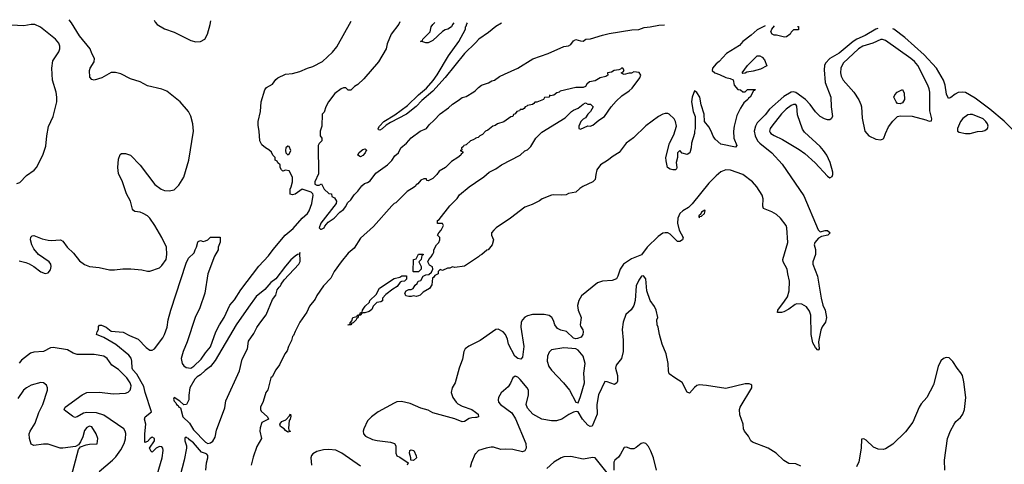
# Model space of a CAD drawing. Header units: inches. Extents: x 1694797 to 1849917, y 907313 to 1017959.
# Tile 808 of 834: x 1816234 to 1824372, y 1012977 to 1016650. Entities that reach past the tile are written whole.
import ezdxf

# ---------------------------------------------------------------- set-up
doc = ezdxf.new("R2010")
doc.units = ezdxf.units.IN
doc.header["$MEASUREMENT"] = 0
doc.layers.add('B8011', color=7, linetype='Continuous')
doc.layers.add('B8021', color=7, linetype='Continuous')

msp = doc.modelspace()

# ---------------------------------------------------------------- linework, layer by layer
at = {"layer": 'B8011', "color": 5}
for points, elevation in [([(1816230, 1014656.5), (1816284.7, 1014644.7), (1816312.6, 1014632.6), (1816350.9, 1014610.9), (1816410, 1014566.7), (1816445.8, 1014554.2), (1816470, 1014559.3), (1816490, 1014584), (1816494.5, 1014610), (1816490.8, 1014630), (1816476.8, 1014650), (1816389.9, 1014709.9), (1816350, 1014756.9), (1816334.2, 1014790), (1816324, 1014830), (1816326.6, 1014853.4), (1816336.2, 1014863.8), (1816352.3, 1014867.7), (1816420.3, 1014840.3), (1816470, 1014827.2), (1816494.9, 1014825.1), (1816571.8, 1014831.8), (1816590, 1014821.5), (1816626.5, 1014770), (1816680.2, 1014720.2), (1816730, 1014657.7), (1816770, 1014626.9), (1816810, 1014611.6), (1816890, 1014602.2), (1816975.8, 1014584.2), (1817017, 1014583), (1817087.6, 1014592.4), (1817152.5, 1014592.5), (1817244.8, 1014584.8), (1817290, 1014572), (1817310, 1014572.2), (1817390, 1014600.3), (1817410, 1014618.9), (1817444.1, 1014670), (1817451.2, 1014710), (1817448, 1014770), (1817409.9, 1014850), (1817351.8, 1014950), (1817310, 1015010.5), (1817290, 1015029.2), (1817255.6, 1015050), (1817230, 1015059.5), (1817186.6, 1015066.6), (1817173.7, 1015073.7), (1817165.9, 1015085.9), (1817150.5, 1015150), (1817116.5, 1015210), (1817083.1, 1015310), (1817050, 1015379.3), (1817044.6, 1015430), (1817050, 1015498), (1817065.1, 1015534.9), (1817075.1, 1015544.9), (1817110, 1015545.5), (1817150, 1015530.6), (1817230, 1015448.2), (1817350, 1015287.6), (1817403.8, 1015250), (1817430, 1015239.6), (1817470, 1015234.9), (1817510, 1015243.7), (1817550, 1015281.7), (1817590, 1015347.6), (1817632, 1015490), (1817669.9, 1015730), (1817666.1, 1015790), (1817650, 1015853.8), (1817630, 1015889.9), (1817560.2, 1015970), (1817450, 1016058.9), (1817410, 1016074.8), (1817290, 1016103.2), (1817230, 1016136.4), (1817150, 1016161.9), (1817070, 1016201.3), (1817025.8, 1016214.2), (1816990, 1016212.9), (1816914, 1016170), (1816850, 1016151.3), (1816830, 1016154.5), (1816814.7, 1016174.7), (1816811.5, 1016230), (1816817.6, 1016250), (1816850, 1016302), (1816853.3, 1016330), (1816830.8, 1016370.8), (1816817.7, 1016410), (1816730, 1016515.1), (1816662.6, 1016622.6), (1816642.7, 1016649.5)], 520), ([(1816210, 1015296.5), (1816235, 1015304.9), (1816290, 1015361.6), (1816353.6, 1015406.4), (1816372.2, 1015427.8), (1816425.1, 1015530), (1816450, 1015606), (1816457.7, 1015690), (1816472.9, 1015767.1), (1816511.5, 1015850), (1816542.6, 1015970), (1816542.2, 1016010), (1816534.7, 1016050), (1816506.4, 1016150), (1816499.7, 1016250), (1816509.7, 1016310), (1816556.9, 1016383.1), (1816566.4, 1016410), (1816566.8, 1016430), (1816556.6, 1016456.6), (1816530, 1016488.4), (1816407.3, 1016587.3), (1816359, 1016610), (1816330, 1016609.8), (1816270, 1016599.1), (1816107.7, 1016607.7)], 540), ([(1817369.4, 1012890), (1817411.8, 1013030), (1817419.3, 1013090), (1817417.2, 1013110), (1817410, 1013122), (1817390, 1013124), (1817362, 1013110), (1817330, 1013078), (1817322, 1013082), (1817308.4, 1013111.6), (1817348, 1013170), (1817348, 1013190), (1817330, 1013202), (1817312, 1013190), (1817290, 1013166), (1817270, 1013158), (1817268.6, 1013228.6), (1817276.3, 1013310), (1817266.9, 1013350), (1817272, 1013370), (1817323.7, 1013410), (1817272.5, 1013570), (1817260.9, 1013620.9), (1817202.4, 1013722.4), (1817170, 1013756.2), (1817162.7, 1013770), (1817160.7, 1013830), (1817154.4, 1013854.4), (1817137.6, 1013877.6), (1817030, 1013966.6), (1816930, 1014024.2), (1816869.3, 1014050), (1816874, 1014070), (1816885.2, 1014090), (1816885.4, 1014114.6), (1816892.9, 1014127.1), (1816910, 1014125.3), (1816950.3, 1014110), (1816990, 1014076.5), (1817090, 1014068.8), (1817141, 1014041), (1817214.9, 1014010), (1817280.6, 1013940.6), (1817310, 1013920.2), (1817330, 1013919.6), (1817348.3, 1013931.7), (1817417.5, 1014022.6), (1817430.6, 1014049.4), (1817452.7, 1014110), (1817462.2, 1014170), (1817483.2, 1014250), (1817610, 1014638.8), (1817630, 1014678.8), (1817677.2, 1014722.8), (1817685.1, 1014750), (1817697, 1014770), (1817707, 1014813), (1817710, 1014818), (1817730, 1014824.7), (1817750, 1014818), (1817770, 1014822), (1817788.7, 1014831.3), (1817810, 1014852), (1817890, 1014854), (1817891.6, 1014811.6), (1817876, 1014770), (1817874.8, 1014750), (1817844.9, 1014695.1), (1817790.6, 1014550), (1817763.8, 1014390), (1817723.7, 1014270), (1817685.7, 1014190), (1817619.5, 1013990), (1817584.9, 1013910), (1817568.2, 1013850), (1817577.3, 1013810), (1817591, 1013790), (1817610, 1013777.3), (1817649, 1013771), (1817672.9, 1013787.1), (1817735.1, 1013844.9), (1817770, 1013898), (1817812.3, 1013947.7), (1817856, 1014070), (1817886, 1014130), (1817925.2, 1014190), (1817970, 1014291.3), (1818010, 1014336), (1818062.3, 1014417.7), (1818210, 1014614), (1818290, 1014699.1), (1818328.5, 1014751.5), (1818429.7, 1014870.3), (1818495.6, 1014924.4), (1818569.6, 1015010.4), (1818612.7, 1015050), (1818626.6, 1015070), (1818649.3, 1015130), (1818659, 1015199), (1818658, 1015210), (1818644, 1015224), (1818570, 1015248.7), (1818510, 1015208.7), (1818490, 1015202), (1818468.7, 1015208.7), (1818469, 1015250), (1818479, 1015270), (1818488, 1015310), (1818488, 1015350), (1818462, 1015402), (1818430, 1015406), (1818410, 1015398), (1818398, 1015410), (1818386, 1015430), (1818386, 1015450), (1818367.3, 1015467.3), (1818362, 1015482), (1818346, 1015490), (1818346, 1015510), (1818326, 1015530), (1818314.6, 1015554.6), (1818294.6, 1015574.6), (1818266, 1015590), (1818236.4, 1015616.4), (1818218, 1015650), (1818212.7, 1015730), (1818204.2, 1015775.8), (1818205.1, 1015810), (1818224, 1015890), (1818229.5, 1015970), (1818261.2, 1016070), (1818275.3, 1016090), (1818322.5, 1016117.5), (1818350, 1016156), (1818368.7, 1016170), (1818430, 1016198.8), (1818490, 1016204.7), (1818550, 1016221), (1818614, 1016250), (1818657.3, 1016262.7), (1818735.8, 1016304.2), (1818819.1, 1016381), (1818854.9, 1016425.1), (1818973, 1016636.2)], 480), ([(1817346.1, 1016645.8), (1817353, 1016630), (1817371.5, 1016610), (1817430, 1016573.7), (1817510, 1016547), (1817650, 1016478.5), (1817690, 1016467.9), (1817730, 1016469.1), (1817765.2, 1016490), (1817786.6, 1016530), (1817809, 1016610), (1817815.2, 1016640.9)], 520), ([(1819376.6, 1016631.4), (1819366.4, 1016613.6), (1819305.5, 1016530), (1819271.3, 1016450), (1819262, 1016410), (1819199.8, 1016300.2), (1819078, 1016162), (1819030, 1016115.3), (1819002, 1016098), (1818970, 1016068), (1818948, 1016068), (1818930, 1016086), (1818910, 1016088), (1818890, 1016079), (1818839.9, 1016040.1), (1818786, 1015970), (1818764.7, 1015930), (1818750, 1015886), (1818734, 1015870), (1818731.1, 1015771.1), (1818718, 1015730), (1818718, 1015690), (1818731.3, 1015670), (1818731.3, 1015650), (1818710, 1015626), (1818702, 1015610), (1818703.6, 1015376.4), (1818674, 1015310), (1818674, 1015290), (1818690, 1015282), (1818710, 1015282), (1818730, 1015294), (1818752, 1015250), (1818790, 1015214), (1818812, 1015212), (1818814, 1015190), (1818836.9, 1015176.9), (1818852, 1015150), (1818850.8, 1015130), (1818723.8, 1014970), (1818710.7, 1014930), (1818720.7, 1014920.7), (1818730, 1014918.4), (1818750, 1014930.5), (1818755.1, 1014944.9), (1818782.5, 1014977.5), (1818832.2, 1015010), (1818879.8, 1015060.2), (1818910, 1015081.5), (1818930, 1015105.8), (1818943.2, 1015136.8), (1818970, 1015162.6), (1818997.9, 1015202.1), (1819030, 1015233.6), (1819062.6, 1015277.4), (1819083.1, 1015296.9), (1819110, 1015306.1), (1819130, 1015318.8), (1819178.1, 1015381.9), (1819274.8, 1015450), (1819310, 1015485.6), (1819334.1, 1015525.9), (1819365.4, 1015550), (1819384.4, 1015590), (1819431.1, 1015630), (1819470, 1015673.4), (1819543.7, 1015730), (1819596.9, 1015750), (1819618.2, 1015781.8), (1819661, 1015819), (1819709.3, 1015870.7), (1819778.8, 1015921.2), (1819810, 1015952.4), (1819858.7, 1015981.3), (1819890, 1016006), (1819923.7, 1016016.3), (1819987.2, 1016052.8), (1820000, 1016065.4)], 480), ([(1820000, 1016459.1), (1819910, 1016369.3), (1819750, 1016172), (1819650, 1016058.4), (1819559, 1015981), (1819510, 1015932.3), (1819430.8, 1015870), (1819299.1, 1015800.9), (1819262.5, 1015777.5), (1819230, 1015749), (1819210, 1015738), (1819200.4, 1015740.4), (1819198, 1015750), (1819208.7, 1015770), (1819244, 1015810), (1819335.9, 1015864.1), (1819438.6, 1015941.4), (1819529.8, 1016030.2), (1819595.2, 1016084.8), (1819651.4, 1016148.6), (1819684.7, 1016195.3), (1819779.5, 1016350), (1819864.5, 1016470), (1819918, 1016570), (1819918, 1016590), (1819924.7, 1016595.3), (1819930, 1016616), (1819935.2, 1016622.4)], 480), ([(1819821.6, 1016624.2), (1819811, 1016610), (1819802, 1016590), (1819772, 1016570), (1819750, 1016565.2), (1819727.3, 1016552.7), (1819650, 1016478), (1819610, 1016458), (1819590, 1016458), (1819567.3, 1016467.3), (1819546, 1016470), (1819562, 1016478), (1819566, 1016490), (1819626, 1016550), (1819635.3, 1016590), (1819648.7, 1016610), (1819665.4, 1016626.7)], 480), ([(1820000, 1015668.9), (1819982.9, 1015657.1), (1819961.1, 1015650), (1819923.9, 1015616.1), (1819904.2, 1015610), (1819900.7, 1015599.3), (1819887, 1015590), (1819887.1, 1015572.9), (1819874, 1015570), (1819898, 1015558), (1819898, 1015550), (1819882, 1015538), (1819878.8, 1015530), (1819854.8, 1015510), (1819802, 1015478), (1819754.8, 1015430), (1819700.7, 1015399.3), (1819681, 1015370), (1819650, 1015339), (1819610, 1015318), (1819600.4, 1015320.4), (1819595.3, 1015335.3), (1819574.2, 1015334.2), (1819550, 1015322.7), (1819525.2, 1015294.8), (1819510, 1015286), (1819505.5, 1015274.5), (1819494.9, 1015265.1), (1819437.8, 1015230), (1819343.5, 1015136.5), (1819330, 1015130.6), (1819310, 1015112), (1819157.5, 1014942.5), (1819050, 1014843.9), (1818997.9, 1014762.1), (1818950, 1014719.8), (1818890, 1014650.6), (1818832.8, 1014570), (1818805.3, 1014514.7), (1818745.5, 1014450), (1818690, 1014370.8), (1818677.5, 1014342.5), (1818630, 1014284), (1818606.9, 1014233.1), (1818550, 1014150.8), (1818510, 1014074.7), (1818498.6, 1014041.4), (1818490, 1014031.6), (1818481.1, 1013998.9), (1818457.3, 1013950), (1818446.2, 1013913.8), (1818426, 1013890), (1818382.3, 1013797.7), (1818350, 1013756.9), (1818319.6, 1013700.4), (1818310, 1013690.9), (1818286.4, 1013593.6), (1818269.6, 1013570), (1818245.4, 1013494.6), (1818225.1, 1013450), (1818224.6, 1013430), (1818230, 1013416.5), (1818282, 1013370), (1818292, 1013350), (1818236.8, 1013323.2), (1818222.8, 1013277.2), (1818220.3, 1013250), (1818234, 1013190), (1818195.1, 1013124.9), (1818164.6, 1013035.4), (1818148.4, 1012970)], 480), ([(1820000, 1014673), (1819910, 1014614), (1819830, 1014602), (1819810, 1014608), (1819790, 1014598), (1819770, 1014598), (1819730, 1014578), (1819710, 1014586), (1819694, 1014570), (1819694, 1014550), (1819664.7, 1014535.3), (1819656.9, 1014523.1), (1819644.7, 1014515.3), (1819639.6, 1014460.4), (1819622, 1014430), (1819570, 1014398), (1819545.4, 1014374.6), (1819530, 1014368.7), (1819510, 1014364), (1819490, 1014368.7), (1819470, 1014362), (1819450, 1014362), (1819426, 1014370), (1819418, 1014390), (1819428, 1014410), (1819450, 1014422), (1819470, 1014422), (1819486, 1014430), (1819503.1, 1014456.9), (1819518, 1014470), (1819528.9, 1014491.1), (1819550, 1014494), (1819568.7, 1014531.3), (1819590, 1014542), (1819616.4, 1014543.6), (1819636.4, 1014563.6), (1819648, 1014590), (1819647.3, 1014607.3), (1819622, 1014622), (1819608, 1014650), (1819615.3, 1014670), (1819635.3, 1014690), (1819650, 1014714), (1819658, 1014730), (1819658, 1014750), (1819678, 1014790), (1819698, 1014810), (1819706, 1014830), (1819706, 1014850), (1819688, 1014870), (1819698, 1014890), (1819718, 1014910), (1819738, 1014950), (1819727.3, 1014967.3), (1819687.3, 1014967.3), (1819688, 1014990), (1819700.4, 1014999.6), (1819790, 1015112), (1819850, 1015172), (1819870, 1015202), (1819948.7, 1015270), (1820000, 1015304.3)], 480), ([(1820000, 1013979.9), (1819947.3, 1013952.7), (1819915.3, 1013930), (1819904.3, 1013910), (1819894.5, 1013845.5), (1819865.5, 1013770), (1819834, 1013650), (1819808.8, 1013610), (1819799.6, 1013570), (1819814.9, 1013530), (1819842, 1013490), (1819856.4, 1013476.4), (1819890, 1013456.1), (1819970.3, 1013430), (1820000, 1013407.2)], 520), ([(1816890, 1012916.3), (1817002.1, 1013010), (1817030, 1013037.9), (1817070, 1013097.2), (1817096.7, 1013150), (1817108.1, 1013188.1), (1817111.2, 1013231.2), (1817107.3, 1013250), (1817095.2, 1013270), (1816930, 1013383), (1816870, 1013402.7), (1816790, 1013405), (1816761.6, 1013398.4), (1816710, 1013369.2), (1816690, 1013364.6), (1816670, 1013374.8), (1816605.5, 1013425.5), (1816601.3, 1013430), (1816609.7, 1013450), (1816750, 1013551), (1816789.9, 1013570.1), (1816890, 1013573.9), (1817010, 1013560.1), (1817110, 1013565.3), (1817130, 1013572.7), (1817146.6, 1013590), (1817154.2, 1013610), (1817154.4, 1013625.6), (1817146.8, 1013650), (1817118.7, 1013690), (1817050, 1013759.9), (1816995.1, 1013795.1), (1816958.1, 1013850), (1816930.7, 1013870), (1816850, 1013883.5), (1816710, 1013884.6), (1816675.2, 1013895.2), (1816630, 1013923.1), (1816510, 1013942.8), (1816490, 1013938.4), (1816430, 1013909.9), (1816350, 1013904.5), (1816325.1, 1013894.9), (1816250, 1013837.6), (1816230, 1013812.2)], 520), ([(1816649.8, 1012830), (1816720.1, 1013099.9), (1816738, 1013122), (1816783.3, 1013136.7), (1816810, 1013143), (1816873.6, 1013146.4), (1816879.5, 1013190), (1816867, 1013230), (1816830, 1013286), (1816810, 1013292.6), (1816790, 1013281.6), (1816770, 1013255.1), (1816757, 1013203), (1816737.5, 1013162.5), (1816721, 1013139), (1816695.9, 1013124.1), (1816590, 1013109.7), (1816570, 1013111.1), (1816470, 1013143.1), (1816430, 1013143.5), (1816352.4, 1013132.4), (1816330, 1013143.6), (1816315.5, 1013190), (1816313.5, 1013230), (1816319.8, 1013250), (1816361.8, 1013318.2), (1816394, 1013406), (1816424.5, 1013470), (1816463, 1013590), (1816463.6, 1013610), (1816455.1, 1013630), (1816430, 1013649.5), (1816410, 1013652), (1816330, 1013631.1), (1816290, 1013608.5), (1816266.5, 1013590), (1816218, 1013522)], 540), ([(1820000, 1013362.6), (1819970, 1013361.2), (1819950, 1013355.8), (1819910, 1013331.9), (1819890, 1013328.9), (1819831.6, 1013351.6), (1819650, 1013402.5), (1819610, 1013423.5), (1819550, 1013442), (1819460.3, 1013480.3), (1819390, 1013495.8), (1819350, 1013492.2), (1819330, 1013483.4), (1819196.9, 1013410), (1819140.9, 1013370), (1819110, 1013336.9), (1819078.5, 1013270), (1819074, 1013250), (1819076.9, 1013230), (1819093.4, 1013210), (1819150, 1013182.8), (1819190, 1013172.4), (1819298.9, 1013158.9), (1819331, 1013150), (1819343.8, 1013130), (1819342.9, 1013070), (1819350, 1013047.8), (1819376.4, 1013036.4), (1819446, 1012990), (1819435.5, 1012970)], 520), ([(1817771.4, 1012930), (1817778.2, 1012990), (1817788.1, 1013030), (1817790.2, 1013050.2), (1817780.4, 1013060.4), (1817770, 1013067.6), (1817736.8, 1013076.8), (1817670, 1013155.8), (1817638.3, 1013178.3), (1817630, 1013191.6), (1817615, 1013195.1), (1817610, 1013200.7), (1817602.3, 1013197.7), (1817598, 1013190), (1817599.5, 1013170), (1817612.4, 1013130), (1817612.7, 1013110), (1817594.4, 1013010), (1817530.3, 1012769.7)], 480), ([(1819050, 1012962.5), (1818895.9, 1013070), (1818846.1, 1013093.9), (1818790, 1013099.9), (1818744.3, 1013095.7), (1818690, 1013082.3), (1818656.3, 1013063.7), (1818646.5, 1013050), (1818641.8, 1013030), (1818646.4, 1012970)], 520), ([(1820000, 1013064.5), (1819997.7, 1013062.3), (1819967.1, 1012992.9), (1819958.4, 1012950)], 540)]:
    msp.add_lwpolyline(points, dxfattribs=dict(at, elevation=elevation))
for points, elevation in [([(1818450, 1015606), (1818434, 1015590), (1818432, 1015570), (1818434, 1015550), (1818450, 1015534), (1818462, 1015538), (1818474, 1015570), (1818462, 1015602)], 480), ([(1819050, 1015518), (1819028.7, 1015530), (1819038, 1015550), (1819058, 1015570), (1819070, 1015578), (1819090, 1015582), (1819102, 1015570), (1819095.3, 1015564.7), (1819090.8, 1015550), (1819070, 1015529)], 480), ([(1818550, 1014726), (1818546.4, 1014713.6), (1818530, 1014709.4), (1818510, 1014697), (1818475.1, 1014664.9), (1818430, 1014614.5), (1818350.5, 1014509.5), (1818310, 1014479.5), (1818259.3, 1014420.7), (1818190, 1014362), (1818124.2, 1014275.8), (1818023, 1014130), (1817850, 1013834), (1817810, 1013784), (1817767.7, 1013752.3), (1817730, 1013715.3), (1817700.7, 1013699.3), (1817680.7, 1013679.3), (1817640.7, 1013610), (1817630.9, 1013549.1), (1817630.9, 1013509.1), (1817612, 1013470), (1817590, 1013468), (1817558.6, 1013498.6), (1817510, 1013528), (1817506, 1013514), (1817510, 1013498), (1817524.6, 1013484.6), (1817531, 1013470), (1817544.2, 1013464.2), (1817550, 1013448.8), (1817562.4, 1013442.4), (1817583.5, 1013370), (1817637.7, 1013317.7), (1817670, 1013262.7), (1817770, 1013160.7), (1817790, 1013150.1), (1817810, 1013154.6), (1817830, 1013167.1), (1817850, 1013202.4), (1817861.2, 1013258.8), (1817930, 1013444.9), (1817938.6, 1013501.4), (1818050, 1013748.2), (1818073.2, 1013846.8), (1818115.8, 1013930), (1818124.8, 1013995.2), (1818170, 1014057), (1818193.8, 1014106.2), (1818217.7, 1014142.3), (1818270, 1014212.3), (1818322.9, 1014337.1), (1818350, 1014373), (1818362.5, 1014417.5), (1818378.4, 1014441.6), (1818390, 1014450.7), (1818394.3, 1014465.7), (1818419.6, 1014500.4), (1818542.1, 1014630), (1818551.6, 1014651.6)], 480), ([(1819490, 1014566), (1819486, 1014570), (1819488, 1014670), (1819510, 1014674), (1819530, 1014712), (1819570, 1014714), (1819570, 1014706), (1819558, 1014702), (1819551.6, 1014668.4), (1819534, 1014650), (1819551.6, 1014611.6), (1819552, 1014590), (1819530, 1014568)], 480), ([(1818950, 1014126), (1818948.7, 1014130), (1818966, 1014134), (1818966, 1014146), (1818978, 1014162), (1818988.7, 1014190), (1819022, 1014198), (1819026, 1014210), (1819046, 1014214), (1819050, 1014232), (1819066, 1014234), (1819068, 1014250), (1819090, 1014282), (1819124, 1014316), (1819129, 1014330), (1819180.4, 1014379.6), (1819209.3, 1014430.7), (1819330, 1014511), (1819376.4, 1014523.6), (1819392.7, 1014532.7), (1819430, 1014534), (1819430, 1014506), (1819414, 1014490), (1819390, 1014488), (1819379.6, 1014480.4), (1819354.8, 1014445.2), (1819316.9, 1014423.1), (1819259.6, 1014380.4), (1819234, 1014350), (1819232.7, 1014327.3), (1819219.6, 1014320.4), (1819185.4, 1014314.6), (1819156.9, 1014283.1), (1819143.6, 1014256.4), (1819122, 1014238), (1819088, 1014228), (1819072, 1014228), (1819058, 1014222), (1819054, 1014210), (1819034, 1014206), (1819030, 1014186), (1819018, 1014182), (1819014, 1014170), (1818990, 1014146), (1818978, 1014142), (1818970, 1014128.7)], 480), ([(1818450, 1013242), (1818430, 1013255.3), (1818419, 1013270), (1818389.2, 1013290), (1818384, 1013310), (1818401.2, 1013330), (1818434.7, 1013345.3), (1818463.7, 1013376.3), (1818471.3, 1013391.3), (1818475.9, 1013375.9), (1818470, 1013349.2), (1818462, 1013338), (1818454.8, 1013274.8), (1818459.6, 1013259.6), (1818470, 1013251.3), (1818470, 1013248)], 480), ([(1819490, 1013009), (1819468, 1013010), (1819468, 1013030), (1819455.3, 1013070), (1819458, 1013090), (1819470, 1013098), (1819490.6, 1013090), (1819511.6, 1013048.4), (1819514, 1013030)], 520)]:
    msp.add_lwpolyline(points, close=True, dxfattribs=dict(at, elevation=elevation))
at = {"layer": 'B8021', "color": 5}
for points, elevation in [([(1820215.3, 1016619.9), (1820170, 1016593.2), (1820110, 1016544), (1820030, 1016489), (1820000, 1016459.1)], 480), ([(1820000, 1016065.4), (1820025.2, 1016090), (1820051.5, 1016108.5), (1820110, 1016128.8), (1820135, 1016145), (1820157.6, 1016150), (1820200.4, 1016179.6), (1820239.9, 1016200.1), (1820351.5, 1016250), (1820474.6, 1016325.5), (1820600.7, 1016370), (1820730, 1016427.6), (1820770, 1016434.4), (1820790, 1016444.9), (1820810, 1016474.6), (1820830, 1016487.1), (1820870, 1016474.9), (1820890, 1016473.4), (1820912.1, 1016487.9), (1820950.5, 1016490.5), (1821050, 1016522.2), (1821105.6, 1016534.4), (1821293.3, 1016566.6), (1821350, 1016569.1), (1821395.1, 1016584.9), (1821445.2, 1016590), (1821515.3, 1016604.7), (1821564, 1016608.3)], 480), ([(1822395.1, 1016600.1), (1822330, 1016565.2), (1822279.6, 1016520.4), (1822210.6, 1016470), (1822182.4, 1016437.6), (1822076, 1016370), (1822015.9, 1016304.1), (1821990, 1016284), (1821958.8, 1016250), (1821957.3, 1016230), (1821978, 1016210), (1822017.5, 1016197.5), (1822070, 1016170.8), (1822104.7, 1016164.7), (1822130, 1016154), (1822138, 1016110), (1822170, 1016074), (1822191.6, 1016071.6), (1822210, 1016054), (1822230, 1016054), (1822250, 1016074), (1822312, 1016072), (1822310, 1016066), (1822298, 1016062), (1822270, 1016008.7), (1822258, 1016002), (1822251.3, 1015990), (1822218, 1015962), (1822190, 1015919), (1822160.8, 1015859.2), (1822138, 1015770), (1822132.6, 1015730), (1822135.3, 1015670), (1822160.7, 1015610), (1822150, 1015597.2), (1822030, 1015622), (1821982.5, 1015662.5), (1821966.6, 1015686.6), (1821950, 1015729), (1821930, 1015764), (1821894, 1015810), (1821891.6, 1015870), (1821866.8, 1015946.8), (1821855.6, 1016010), (1821830, 1016049.2), (1821810, 1016062), (1821790.9, 1016010.9), (1821785.5, 1015970), (1821801, 1015890), (1821816, 1015850), (1821818, 1015750), (1821811.3, 1015730), (1821811.1, 1015708.9), (1821786, 1015630), (1821784.7, 1015590), (1821772, 1015550), (1821750, 1015535.3), (1821710, 1015546), (1821690, 1015568), (1821672, 1015550), (1821672, 1015510), (1821661, 1015470), (1821664.7, 1015430), (1821662, 1015418), (1821654, 1015410), (1821631.1, 1015408.9), (1821610, 1015414), (1821589.1, 1015429.1), (1821576.4, 1015483.6), (1821575.3, 1015510), (1821605.2, 1015630), (1821641.5, 1015698.5), (1821661.2, 1015770), (1821653.2, 1015810), (1821644, 1015830), (1821602, 1015870), (1821590, 1015876), (1821570, 1015874), (1821550, 1015869.5), (1821514, 1015850), (1821410, 1015772), (1821307.3, 1015672.7), (1821245.5, 1015630), (1821190, 1015552.3), (1821137.7, 1015522.3), (1821093.3, 1015486.7), (1821034.8, 1015450), (1821004.9, 1015410), (1820994.8, 1015370), (1820991.3, 1015330), (1820970.9, 1015309.1), (1820887.9, 1015272.1), (1820863.8, 1015256.2), (1820830, 1015224), (1820770, 1015214), (1820750, 1015204), (1820710, 1015199), (1820650, 1015204), (1820630, 1015201.2), (1820552, 1015170), (1820530, 1015153.2), (1820470, 1015124), (1820410, 1015101.2), (1820290.6, 1015009.4), (1820172, 1014930), (1820152, 1014910), (1820134, 1014890), (1820134, 1014870), (1820151, 1014831), (1820138.8, 1014790), (1820106, 1014750), (1820094.7, 1014745.3), (1820053.4, 1014710), (1820037.1, 1014702.9), (1820026, 1014690), (1820000, 1014673)], 480), ([(1823327.2, 1016577.4), (1823310.1, 1016570), (1823220.3, 1016519.7), (1823151.4, 1016490), (1823121.2, 1016470), (1823006.4, 1016373.6), (1822930, 1016329.4), (1822893.6, 1016290), (1822885.8, 1016270), (1822883.5, 1016236.5), (1822891.6, 1016131.6), (1822939.1, 1016010), (1822940.8, 1015930), (1822951.3, 1015850), (1822942, 1015830), (1822930, 1015823.5), (1822910, 1015823.5), (1822885.1, 1015830), (1822850, 1015849.8), (1822810, 1015888.7), (1822768, 1015950), (1822728.1, 1015990), (1822650, 1016047.3), (1822630, 1016053.9), (1822610, 1016051.2), (1822550, 1016015.8), (1822430.1, 1015910), (1822395.1, 1015864.9), (1822330, 1015798.5), (1822314.1, 1015770), (1822304.9, 1015730), (1822311.6, 1015690), (1822333.2, 1015650), (1822350.6, 1015630), (1822450.8, 1015550.8), (1822536.2, 1015456.2), (1822714.4, 1015194.4), (1822832.6, 1014912.6), (1822850, 1014898.4), (1822890, 1014908.5), (1822910, 1014908.4), (1822933.7, 1014890), (1822913, 1014870), (1822862, 1014858), (1822835.3, 1014844.7), (1822804.4, 1014810), (1822800.4, 1014790), (1822811.2, 1014751.2), (1822812.1, 1014710), (1822790.2, 1014650), (1822788.9, 1014630), (1822827.1, 1014530), (1822857.3, 1014350), (1822872.7, 1014292.7), (1822890.2, 1014249.8), (1822902.4, 1014190), (1822894.9, 1014150), (1822867.3, 1014112.7), (1822855.5, 1014084.5), (1822835.6, 1013990), (1822841, 1013930), (1822836.8, 1013923.2), (1822830, 1013921.2), (1822810, 1013941.2), (1822790, 1013981.2), (1822774.7, 1014050), (1822772.9, 1014210), (1822761.9, 1014241.9), (1822737.2, 1014277.2), (1822699.4, 1014299.4), (1822658, 1014302), (1822642.7, 1014297.3), (1822590, 1014259.2), (1822550, 1014236.9), (1822529.7, 1014229.7), (1822498, 1014230), (1822500.9, 1014250), (1822556.2, 1014323.8), (1822578.6, 1014361.4), (1822593.6, 1014410), (1822596, 1014490), (1822581.2, 1014550), (1822577.4, 1014590), (1822545.3, 1014650), (1822542, 1014670), (1822582.2, 1014810), (1822575, 1014930), (1822569.8, 1014950), (1822522.1, 1015010), (1822490, 1015040.4), (1822450, 1015063.4), (1822381.7, 1015090), (1822375.4, 1015110), (1822379.9, 1015170), (1822370, 1015201), (1822327.2, 1015270), (1822290, 1015310.3), (1822210, 1015369.9), (1822110, 1015405.7), (1822070, 1015408.6), (1822030, 1015392.7), (1821990, 1015360.8), (1821930, 1015299), (1821792.3, 1015127.7), (1821761.1, 1015098.9), (1821715.1, 1015070), (1821691, 1015049), (1821674.5, 1015010), (1821670.6, 1014969.4), (1821683.7, 1014910), (1821717.3, 1014850), (1821712.4, 1014830), (1821690, 1014818.3), (1821670, 1014818.1), (1821610, 1014877.1), (1821590, 1014887.9), (1821570, 1014890.4), (1821550, 1014885.9), (1821510, 1014858.3), (1821419.6, 1014770), (1821373.5, 1014706.5), (1821290, 1014674.8), (1821225.1, 1014630), (1821195.8, 1014590), (1821178.9, 1014530), (1821165.3, 1014510), (1821130, 1014495.4), (1821050, 1014489.1), (1821010, 1014474.8), (1820876.3, 1014370), (1820855.3, 1014330), (1820845.5, 1014290), (1820850.1, 1014250), (1820875.6, 1014190), (1820867.5, 1014130), (1820870, 1014117.3), (1820888.1, 1014088.1), (1820891.9, 1014071.9), (1820889.7, 1014050), (1820873.4, 1014026.6), (1820844.9, 1014015.1), (1820830, 1014013.6), (1820810, 1014019.8), (1820753.3, 1014073.3), (1820705.6, 1014085.6), (1820679.2, 1014099.2), (1820655.7, 1014130), (1820645.8, 1014165.8), (1820633.3, 1014190), (1820610, 1014206), (1820570, 1014213.3), (1820473.5, 1014213.5), (1820430, 1014203.5), (1820410, 1014192.7), (1820390, 1014170.9), (1820380.1, 1014150), (1820374.8, 1014110), (1820400.9, 1013950), (1820390, 1013862), (1820374.9, 1013845.1), (1820350, 1013849.7), (1820327.7, 1013870), (1820273.5, 1013970), (1820266.2, 1014010), (1820250, 1014048.2), (1820230, 1014070.9), (1820190, 1014093), (1820170, 1014089.7), (1820039.6, 1014000.4), (1820000, 1013979.9)], 520), ([(1822663.2, 1016593.6), (1822672, 1016592), (1822670, 1016566), (1822630, 1016566), (1822610, 1016546), (1822602, 1016530), (1822570.7, 1016509.3), (1822554.4, 1016505.6), (1822490, 1016522.7), (1822470, 1016520.9), (1822454, 1016530), (1822442.4, 1016550), (1822449.7, 1016570), (1822473.1, 1016598.2)], 480), ([(1824532.7, 1015652.7), (1824370, 1015810.8), (1824251.3, 1015911.3), (1824130, 1016001.1), (1824050, 1016048.2), (1824027.8, 1016052.2), (1823990, 1016047.3), (1823965.3, 1016034.7), (1823930, 1016006), (1823910, 1015999.7), (1823893.9, 1016033.9), (1823881.9, 1016110), (1823868.5, 1016150), (1823810.5, 1016250), (1823710, 1016359.9), (1823550, 1016502.8), (1823459.4, 1016570), (1823449.2, 1016574.4)], 520), ([(1820000, 1015304.3), (1820070, 1015351), (1820115.3, 1015390), (1820170, 1015418.8), (1820215.3, 1015450), (1820369.4, 1015530.6), (1820410, 1015566), (1820430, 1015576), (1820457.5, 1015602.5), (1820501.2, 1015670), (1820550, 1015721), (1820742, 1015838), (1820795.3, 1015890), (1820810, 1015901), (1820850, 1015918), (1820890, 1015952), (1820910, 1015962), (1820930, 1015952), (1820951.6, 1015951.6), (1820974, 1015930), (1820952, 1015890), (1820930, 1015868), (1820910, 1015838), (1820890, 1015828), (1820872, 1015810), (1820854, 1015770), (1820854, 1015750), (1820870, 1015744.7), (1820928.4, 1015771.6), (1820950, 1015771.3), (1820970, 1015778), (1821020.2, 1015819.8), (1821068, 1015850), (1821122, 1015930), (1821164.1, 1015975.9), (1821210, 1016021), (1821270, 1016061), (1821294.8, 1016085.2), (1821359, 1016170), (1821368.7, 1016190), (1821352.9, 1016212.9), (1821310, 1016218), (1821290, 1016209), (1821270, 1016208.7), (1821230, 1016198), (1821220.4, 1016200.4), (1821206, 1016210), (1821222, 1016218), (1821228.7, 1016230), (1821218, 1016250), (1821207.7, 1016250), (1821199.5, 1016240.5), (1821185.5, 1016234.5), (1821146, 1016230), (1821124.9, 1016215.1), (1821092, 1016210), (1821094, 1016190), (1821079.6, 1016180.4), (1821031.1, 1016168.9), (1820990, 1016144), (1820944.7, 1016135.3), (1820922.8, 1016117.2), (1820910, 1016098), (1820891.1, 1016088.9), (1820830, 1016089.2), (1820702, 1016058), (1820692, 1016050), (1820674.4, 1016045.6), (1820650, 1016026.6), (1820622, 1016022), (1820614, 1016026), (1820610, 1016009.4), (1820572, 1016008), (1820562, 1015990), (1820508.9, 1015968.9), (1820491.1, 1015968.9), (1820483.5, 1015956.5), (1820472, 1015950), (1820430, 1015942), (1820425.5, 1015934.5), (1820410.9, 1015929.1), (1820403.5, 1015916.5), (1820388.7, 1015908.7), (1820371.3, 1015908.7), (1820364, 1015896), (1820342.8, 1015890), (1820328.5, 1015871.5), (1820314.8, 1015865.2), (1820310, 1015849.4), (1820294, 1015846), (1820234.9, 1015805.1), (1820182.8, 1015790), (1820165.1, 1015774.9), (1820143.8, 1015770), (1820102.3, 1015737.7), (1820083.6, 1015730), (1820059.1, 1015700.9), (1820037.1, 1015690), (1820024, 1015676), (1820001.6, 1015670), (1820000, 1015668.9)], 480), ([(1822690, 1012962.7), (1822650, 1012981.2), (1822590, 1012983.7), (1822549.6, 1013009.6), (1822485.2, 1013070), (1822419.3, 1013110), (1822290, 1013159.3), (1822277.2, 1013170), (1822257.2, 1013210), (1822225.2, 1013250), (1822217.2, 1013270), (1822213.2, 1013310), (1822184.5, 1013384.5), (1822183.7, 1013430), (1822189.4, 1013450), (1822286, 1013610), (1822284, 1013630), (1822276.6, 1013636.6), (1822262.7, 1013642.7), (1822230, 1013640.7), (1822070, 1013602.9), (1821910.7, 1013629.3), (1821850, 1013632.7), (1821830, 1013629.2), (1821810, 1013612.7), (1821770, 1013566), (1821750, 1013574), (1821710, 1013654), (1821648, 1013690), (1821603.2, 1013723.2), (1821595.3, 1013750), (1821594, 1013810), (1821578, 1013890), (1821544.5, 1013970), (1821522, 1014050), (1821512.3, 1014110), (1821502.7, 1014130), (1821501.2, 1014170), (1821509.2, 1014190), (1821493.2, 1014250), (1821480.2, 1014280.2), (1821445.2, 1014330), (1821416, 1014410), (1821409.2, 1014510), (1821390, 1014532.7), (1821374, 1014530), (1821350, 1014499), (1821327.9, 1014450), (1821321.3, 1014330), (1821308.5, 1014290), (1821287.4, 1014252.6), (1821244.8, 1014215.2), (1821222, 1014150), (1821213, 1014090), (1821221.4, 1014001.4), (1821222.8, 1013910), (1821206.8, 1013850), (1821164.9, 1013795.1), (1821159.3, 1013770), (1821174.6, 1013710), (1821175.6, 1013664.4), (1821170, 1013649.2), (1821150, 1013636.2), (1821090, 1013657.2), (1821070, 1013659.7), (1821018.1, 1013550), (1821005.4, 1013470), (1821005.5, 1013390), (1820966.7, 1013293.3), (1820950, 1013288.2), (1820930, 1013300.5), (1820886, 1013350), (1820850, 1013409.2), (1820833.6, 1013413.6), (1820810, 1013407), (1820772.1, 1013387.9), (1820716, 1013350), (1820670, 1013336.9), (1820630, 1013337.4), (1820550, 1013351.2), (1820474.5, 1013390), (1820430, 1013439.5), (1820419.7, 1013470), (1820440.2, 1013550), (1820438.1, 1013590), (1820428.2, 1013610), (1820370, 1013677.8), (1820350, 1013697.2), (1820330, 1013704), (1820309.3, 1013690.7), (1820290, 1013647), (1820270, 1013616.2), (1820213, 1013567), (1820191.7, 1013530), (1820187.4, 1013510), (1820191.7, 1013490), (1820207.4, 1013470), (1820301.8, 1013401.8), (1820332.9, 1013352.9), (1820417.8, 1013150), (1820419.5, 1013110), (1820410, 1013089.5), (1820390, 1013081.3), (1820310, 1013100.7), (1820250, 1013102.5), (1820210, 1013098.4), (1820150, 1013117.4), (1820130, 1013118.7), (1820089.1, 1013110.9), (1820026.8, 1013090), (1820000, 1013064.5)], 540), ([(1823879.7, 1012930), (1823877.4, 1013010), (1823902, 1013190), (1823925.5, 1013254.5), (1823956.2, 1013310), (1823970, 1013330.6), (1824010, 1013363.8), (1824030, 1013390.8), (1824042.6, 1013430), (1824054, 1013530), (1824038.4, 1013658.4), (1824025.1, 1013710), (1824012.8, 1013732.8), (1823980.9, 1013770), (1823947.3, 1013827.3), (1823915.3, 1013855.3), (1823890, 1013859.5), (1823870, 1013851.8), (1823848.1, 1013831.9), (1823825.2, 1013785.2), (1823785.2, 1013634.8), (1823730.5, 1013529.5), (1823683.4, 1013476.6), (1823666.8, 1013450), (1823616.1, 1013323.9), (1823554.6, 1013245.4), (1823450, 1013144), (1823390, 1013104), (1823370, 1013099), (1823330, 1013101.2), (1823290, 1013119), (1823230, 1013175.3), (1823210, 1013188.7), (1823190, 1013186), (1823187.7, 1013110), (1823170, 1012998), (1823150, 1012955.3)], 540), ([(1820000, 1013407.2), (1820022.4, 1013390), (1820026.8, 1013370), (1820010, 1013363), (1820000, 1013362.6)], 520), ([(1821496.2, 1012930), (1821472.8, 1013030), (1821450, 1013085.2), (1821430, 1013125.2), (1821410, 1013149.3), (1821390, 1013155.1), (1821370, 1013149.4), (1821330, 1013115.1), (1821310, 1013103.7), (1821284.1, 1013104.1), (1821250, 1013119), (1821230, 1013115.3), (1821199.9, 1013060.1), (1821182.8, 1013037.3), (1821153, 1013010), (1821145.3, 1012994.7), (1821143.2, 1012930)], 560), ([(1821090, 1012907.6), (1820990, 1013029.7), (1820970, 1013034), (1820890, 1013018.4), (1820790, 1013040.7), (1820730, 1013037.6), (1820710, 1013031.6), (1820650, 1012994.7), (1820590, 1012943.1)], 560)]:
    msp.add_lwpolyline(points, dxfattribs=dict(at, elevation=elevation))
for points, elevation in [([(1823365.6, 1016485.6), (1823350, 1016485), (1823284.4, 1016455.6), (1823201.7, 1016430), (1823167.6, 1016410), (1823039.7, 1016290), (1823021.2, 1016250), (1823017.2, 1016210), (1823022.3, 1016182.3), (1823038.5, 1016150), (1823127.6, 1016050), (1823168.3, 1015988.3), (1823186.3, 1015950), (1823191.6, 1015930), (1823197.1, 1015837.1), (1823218.7, 1015730), (1823252.7, 1015690), (1823310, 1015661.7), (1823350, 1015658.4), (1823370, 1015665.5), (1823376, 1015670), (1823389.3, 1015710), (1823415.3, 1015764.7), (1823450, 1015810.8), (1823490, 1015851), (1823510, 1015856), (1823610, 1015854), (1823723.5, 1015823.5), (1823750, 1015812), (1823770, 1015814), (1823772.7, 1015830), (1823755.9, 1015895.9), (1823755.3, 1016050), (1823750, 1016079), (1823739.7, 1016110), (1823656.9, 1016270), (1823630, 1016304.2), (1823599.7, 1016330), (1823390, 1016477.6)], 540), ([(1822210, 1016206), (1822206, 1016210), (1822248.7, 1016270), (1822328, 1016350), (1822350, 1016350.6), (1822370, 1016339.1), (1822390, 1016318.8), (1822410, 1016268), (1822358, 1016242), (1822295.3, 1016224.7), (1822243.6, 1016216.4), (1822230, 1016208)], 480), ([(1823510, 1015955.3), (1823490, 1015958), (1823478, 1015970), (1823458, 1016010), (1823466, 1016030), (1823486, 1016050), (1823530, 1016074), (1823543.6, 1016043.6), (1823546, 1015990), (1823530, 1015962)], 540), ([(1822630, 1015949.6), (1822610, 1015939.7), (1822570, 1015910.9), (1822530, 1015872.1), (1822450.3, 1015770), (1822436, 1015750), (1822432, 1015730), (1822437.8, 1015717.7), (1822442.4, 1015710), (1822470, 1015691.8), (1822538.8, 1015658.8), (1822677.4, 1015577.4), (1822723.1, 1015543.1), (1822807.1, 1015467.1), (1822910, 1015358), (1822930, 1015344.7), (1822950, 1015354), (1822955.3, 1015370), (1822954, 1015390), (1822932, 1015470), (1822903.6, 1015530), (1822877.6, 1015570), (1822850, 1015602), (1822719.3, 1015719.3), (1822705.1, 1015745.1), (1822663.7, 1015863.7), (1822656.6, 1015936.6), (1822649.4, 1015949.4)], 540), ([(1824090, 1015867.6), (1824070, 1015862.4), (1824030, 1015834.3), (1824008.9, 1015810), (1823984.9, 1015750), (1823986, 1015730), (1823999.8, 1015719.8), (1824050, 1015710.4), (1824090, 1015710.4), (1824150, 1015724.9), (1824190, 1015728.5), (1824210, 1015733.4), (1824233.2, 1015750), (1824239.5, 1015770), (1824233.6, 1015790), (1824219.6, 1015810), (1824196.2, 1015830), (1824110, 1015866.3)], 540), ([(1821895.3, 1015075.3), (1821870, 1015059), (1821859.8, 1015040.2), (1821850, 1015034), (1821846.8, 1015026.8), (1821850, 1015014), (1821856.4, 1015023.6), (1821870, 1015026), (1821893.2, 1015050), (1821898, 1015070)], 540), ([(1820730, 1013939.8), (1820630, 1013921.6), (1820610, 1013903.7), (1820596.9, 1013870), (1820594.9, 1013830), (1820606.2, 1013786.2), (1820630, 1013753.4), (1820728.9, 1013650), (1820778.7, 1013590), (1820830, 1013491), (1820850, 1013484.7), (1820870, 1013537.3), (1820902.4, 1013650), (1820897.8, 1013730), (1820908.8, 1013810), (1820890, 1013869.8), (1820850, 1013921), (1820830, 1013931.2)], 540)]:
    msp.add_lwpolyline(points, close=True, dxfattribs=dict(at, elevation=elevation))

doc.saveas('drawing.dxf')
